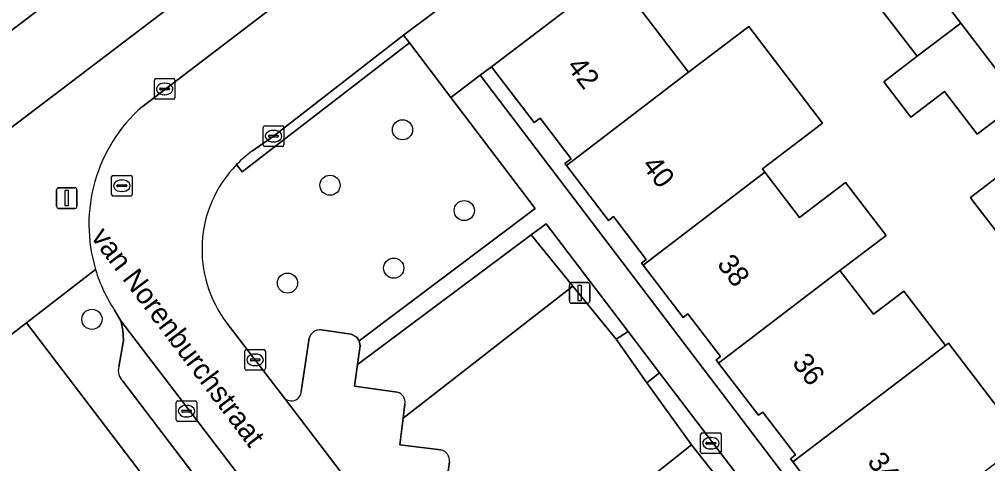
# Model space of a CAD drawing. Extents: x 160030 to 160839, y 385325 to 386450.
# Drawn here: x 160518.72 to 160565.67, y 385549.43 to 385571 of the extents above; entities that cross this region are included whole.
import ezdxf

# ---------------------------------------------------------------- set-up
doc = ezdxf.new("R2010")
doc.units = 0
for name, color, linetype in [('IMGEO_Boom', 7, 'Continuous'), ('IMGEO_Erf', 7, 'Continuous'), ('IMGEO_Groenvoorziening', 7, 'Continuous'), ('IMGEO_Haag', 7, 'Continuous'), ('IMGEO_Kolk', 7, 'Continuous'), ('IMGEO_Lichtmast', 7, 'Continuous'), ('IMGEO_Openbare_ruimte_label', 7, 'Continuous'), ('IMGEO_Pand', 7, 'Continuous'), ('IMGEO_Pand_nummerreeks', 7, 'Continuous'), ('IMGEO_Parkeervlak_open', 7, 'Continuous'), ('IMGEO_Rijbaan_lokaal_open', 7, 'Continuous'), ('IMGEO_Rioolput', 7, 'Continuous'), ('IMGEO_Voetpad_open', 7, 'Continuous')]:
    doc.layers.add(name, color=color, linetype=linetype)

msp = doc.modelspace()

# ---------------------------------------------------------------- linework, layer by layer
at = {"layer": 'IMGEO_Boom'}
for centre in [(160537.295, 385565.641), (160533.78, 385562.949), (160540.291, 385561.72), (160536.87, 385558.924), (160531.72, 385558.2), (160522.236, 385556.44)]:
    msp.add_circle(centre, 0.489, dxfattribs=at)
at = {"layer": 'IMGEO_Erf'}
for points in [[(160570.612, 385608.202), (160569.688, 385609.54), (160564.787, 385605.812), (160559.929, 385602.117), (160555.119, 385598.458), (160550.31, 385594.8), (160545.5, 385591.141), (160540.691, 385587.483), (160535.881, 385583.825), (160531.071, 385580.166), (160526.262, 385576.508), (160521.452, 385572.849), (160516.589, 385569.15), (160511.694, 385565.427), (160512.156, 385564.786)], [(160516.064, 385564.038), (160542.084, 385583.823), (160548.164, 385588.386)], [(160547.523, 385573.215), (160551.171, 385568.432), (160554.085, 385570.654), (160557.663, 385565.965), (160554.75, 385563.742), (160554.871, 385563.583), (160556.548, 385561.384), (160558.782, 385563.088), (160560.744, 385560.516), (160558.51, 385558.813), (160560.129, 385556.69), (160561.601, 385557.813), (160563.621, 385555.165), (160563.769, 385555.278), (160567.408, 385550.507)], [(160567.267, 385567.036), (160565.16, 385565.422), (160563.571, 385567.495), (160561.943, 385566.254), (160560.631, 385567.975), (160562.255, 385569.213), (160559.124, 385573.3)], [(160558.153, 385546.99), (160556.221, 385549.522), (160556.108, 385549.671), (160556.35, 385549.855), (160554.762, 385551.937), (160554.555, 385551.78), (160552.618, 385554.319), (160552.504, 385554.469), (160552.718, 385554.632), (160551.135, 385556.707), (160550.904, 385556.53), (160548.961, 385559.077), (160548.892, 385559.168), (160549.119, 385559.341), (160547.529, 385561.425), (160547.286, 385561.241), (160545.246, 385563.914), (160545.175, 385564.008), (160545.471, 385564.234), (160543.964, 385566.21), (160543.677, 385565.991), (160541.608, 385568.703), (160541.062, 385568.287), (160577.487, 385520.322)], [(160546.817, 385519.818), (160519.066, 385556.27), (160517.273, 385554.899), (160508.463, 385566.591), (160505.987, 385564.71), (160504.482, 385563.567), (160503.511, 385562.829), (160501.034, 385560.948), (160500, 385560.162), (160498.558, 385559.067), (160496.082, 385557.185), (160493.605, 385555.304), (160491.129, 385553.423)], [(160567.856, 385558.418), (160564.943, 385562.213), (160564.838, 385562.35), (160568.504, 385565.163)]]:
    msp.add_lwpolyline(points, dxfattribs=at)
at = {"layer": 'IMGEO_Groenvoorziening'}
for points in [[(160529.249, 385563.952), (160529.52, 385563.606), (160537.635, 385569.862), (160537.348, 385570.24), (160531.044, 385565.332), (160530.019, 385564.617)], [(160543.734, 385561.817), (160539.647, 385567.209), (160537.635, 385569.862), (160529.52, 385563.606), (160529.249, 385563.952)], [(160533.346, 385555.925), (160534.813, 385555.712), (160535.075, 385555.574), (160535.197, 385555.396), (160543.734, 385561.817)], [(160537.412, 385552.326), (160537.325, 385551.641), (160545.561, 385558.057), (160543.539, 385560.544), (160535.116, 385554.251), (160534.964, 385553.194), (160537.044, 385552.905)], [(160539.572, 385549.515), (160539.413, 385548.406), (160541.937, 385547.981), (160541.71, 385546.793), (160541.535, 385545.516), (160543.97, 385545.221), (160543.893, 385544.439), (160551.305, 385550.353), (160549.141, 385553.351), (160547.662, 385555.485), (160545.561, 385558.057), (160537.325, 385551.641), (160537.164, 385550.355), (160539.161, 385550.1)], [(160528.8, 385556.231), (160531.577, 385552.616)], [(160532.385, 385552.943), (160532.767, 385555.523)]]:
    msp.add_lwpolyline(points, dxfattribs=at)
for points in [[(160543.539, 385560.544), (160545.561, 385558.057), (160547.662, 385555.485), (160548.242, 385555.847), (160544.269, 385561.076)], [(160548.242, 385555.847), (160547.662, 385555.485), (160549.141, 385553.351), (160549.765, 385553.842)], [(160549.765, 385553.842), (160549.141, 385553.351), (160551.305, 385550.353), (160555.857, 385544.599), (160558.549, 385541.018), (160559.159, 385541.478)], [(160548.214, 385538.81), (160555.857, 385544.599), (160551.305, 385550.353), (160543.893, 385544.439), (160543.843, 385543.929), (160543.682, 385542.767), (160546.207, 385542.491), (160546.003, 385541.112), (160545.862, 385540.102), (160548.3, 385539.596)]]:
    msp.add_lwpolyline(points, close=True, dxfattribs=at)
for centre, radius, start, end in [((160533.535, 385559.767), 5.991, 125.9438, 135.6864), ((160533.473, 385559.833), 5.9, 135.7213, 217.6223), ((160533.28, 385555.403), 0.526, 82.7467, 166.7978), ((160531.907, 385552.963), 0.479, 226.4349, 357.6317), ((160536.917, 385552.418), 0.503, 349.445, 75.4333), ((160539.046, 385549.582), 0.53, 352.7132, 77.4678)]:
    msp.add_arc(centre, radius, start, end, dxfattribs=at)
at = {"layer": 'IMGEO_Haag'}
msp.add_lwpolyline([(160529.249, 385563.952), (160529.52, 385563.606), (160537.635, 385569.862), (160537.348, 385570.24), (160531.044, 385565.332), (160530.019, 385564.617)], dxfattribs=at)
for points in [[(160544.269, 385561.076), (160543.539, 385560.544), (160545.561, 385558.057), (160547.662, 385555.485), (160548.242, 385555.847)], [(160549.141, 385553.351), (160551.305, 385550.353), (160555.857, 385544.599), (160558.549, 385541.018), (160559.159, 385541.478), (160549.765, 385553.842)]]:
    msp.add_lwpolyline(points, close=True, dxfattribs=at)
msp.add_arc((160533.535, 385559.767), 5.991, 125.9438, 135.6864, dxfattribs=at)
at = {"layer": 'IMGEO_Kolk'}
for p, q in [((160525.262, 385567.198), (160525.262, 385568.05)), ((160525.337, 385568.124), (160526.189, 385568.124)), ((160525.75, 385567.904), (160525.775, 385567.904)), ((160526.263, 385568.05), (160526.263, 385567.198)), ((160525.521, 385567.618), (160525.521, 385567.63)), ((160525.959, 385567.581), (160525.561, 385567.581)), ((160525.564, 385567.667), (160525.962, 385567.667)), ((160526.005, 385567.63), (160526.005, 385567.618)), ((160526.189, 385567.124), (160525.337, 385567.124)), ((160525.773, 385567.344), (160525.748, 385567.344)), ((160530.543, 385564.906), (160530.543, 385565.758)), ((160530.618, 385565.832), (160531.47, 385565.832)), ((160531.031, 385565.612), (160531.056, 385565.612)), ((160531.544, 385565.758), (160531.544, 385564.906)), ((160530.802, 385565.326), (160530.802, 385565.338)), ((160531.24, 385565.289), (160530.842, 385565.289)), ((160530.845, 385565.375), (160531.243, 385565.375)), ((160531.054, 385565.052), (160531.029, 385565.052)), ((160531.286, 385565.338), (160531.286, 385565.326)), ((160531.47, 385564.832), (160530.618, 385564.832)), ((160529.648, 385554.046), (160529.648, 385554.898)), ((160529.723, 385554.972), (160530.575, 385554.972)), ((160530.136, 385554.752), (160530.161, 385554.752)), ((160530.649, 385554.898), (160530.649, 385554.046)), ((160529.907, 385554.466), (160529.907, 385554.478)), ((160530.345, 385554.429), (160529.947, 385554.429)), ((160529.95, 385554.515), (160530.348, 385554.515)), ((160530.391, 385554.478), (160530.391, 385554.466)), ((160530.575, 385553.972), (160529.723, 385553.972)), ((160530.159, 385554.192), (160530.134, 385554.192)), ((160526.325, 385551.557), (160526.325, 385552.409)), ((160526.4, 385552.483), (160527.252, 385552.483)), ((160527.326, 385552.409), (160527.326, 385551.557)), ((160526.584, 385551.977), (160526.584, 385551.989)), ((160527.022, 385551.94), (160526.624, 385551.94)), ((160526.627, 385552.026), (160527.025, 385552.026)), ((160526.813, 385552.263), (160526.838, 385552.263)), ((160527.068, 385551.989), (160527.068, 385551.977)), ((160527.252, 385551.483), (160526.4, 385551.483)), ((160526.836, 385551.703), (160526.811, 385551.703))]:
    msp.add_line(p, q, dxfattribs=at)
for points in [[(160525.262, 385567.198), (160525.262, 385568.05)], [(160525.337, 385568.124), (160526.189, 385568.124)], [(160526.263, 385568.05), (160526.263, 385567.198)], [(160526.189, 385567.124), (160525.337, 385567.124)], [(160530.543, 385564.906), (160530.543, 385565.758)], [(160530.618, 385565.832), (160531.47, 385565.832)], [(160531.544, 385565.758), (160531.544, 385564.906)], [(160531.47, 385564.832), (160530.618, 385564.832)], [(160529.648, 385554.046), (160529.648, 385554.898)], [(160529.723, 385554.972), (160530.575, 385554.972)], [(160530.649, 385554.898), (160530.649, 385554.046)], [(160530.575, 385553.972), (160529.723, 385553.972)], [(160526.325, 385551.557), (160526.325, 385552.409)], [(160526.4, 385552.483), (160527.252, 385552.483)], [(160527.326, 385552.409), (160527.326, 385551.557)], [(160527.252, 385551.483), (160526.4, 385551.483)]]:
    msp.add_lwpolyline(points, dxfattribs=at)
for centre, radius, start, end in [((160525.339, 385568.048), 0.0765, 91.552, 178.448), ((160525.339, 385568.048), 0.0765, 91.552, 178.448), ((160526.187, 385568.048), 0.0765, 1.552, 88.448), ((160526.187, 385568.048), 0.0765, 1.552, 88.448), ((160525.561, 385567.627), 0.0403, 85.8775, 175.7526), ((160525.558, 385567.617), 0.0366, 178.938, 274.7102), ((160525.962, 385567.624), 0.043, 264.8664, 352.4533), ((160525.966, 385567.629), 0.0386, 1.7309, 96.639), ((160525.339, 385567.2), 0.0765, 181.552, 268.448), ((160525.339, 385567.2), 0.0765, 181.552, 268.448), ((160526.187, 385567.2), 0.0765, 271.552, 358.448), ((160526.187, 385567.2), 0.0765, 271.552, 358.448), ((160530.62, 385565.756), 0.0765, 91.552, 178.448), ((160530.62, 385565.756), 0.0765, 91.552, 178.448), ((160531.468, 385565.756), 0.0765, 1.552, 88.448), ((160531.468, 385565.756), 0.0765, 1.552, 88.448), ((160530.842, 385565.335), 0.0403, 85.8775, 175.7526), ((160530.839, 385565.325), 0.0366, 178.938, 274.7102), ((160531.243, 385565.332), 0.043, 264.8664, 352.4533), ((160531.247, 385565.337), 0.0386, 1.7309, 96.639), ((160530.62, 385564.908), 0.0765, 181.552, 268.448), ((160530.62, 385564.908), 0.0765, 181.552, 268.448), ((160531.468, 385564.908), 0.0765, 271.552, 358.448), ((160531.468, 385564.908), 0.0765, 271.552, 358.448), ((160529.725, 385554.896), 0.0765, 91.552, 178.448), ((160529.725, 385554.896), 0.0765, 91.552, 178.448), ((160530.573, 385554.896), 0.0765, 1.552, 88.448), ((160530.573, 385554.896), 0.0765, 1.552, 88.448), ((160529.947, 385554.475), 0.0403, 85.8775, 175.7526), ((160529.944, 385554.465), 0.0366, 178.938, 274.7102), ((160530.348, 385554.472), 0.043, 264.8664, 352.4533), ((160530.352, 385554.477), 0.0386, 1.7309, 96.639), ((160529.725, 385554.048), 0.0765, 181.552, 268.448), ((160529.725, 385554.048), 0.0765, 181.552, 268.448), ((160530.573, 385554.048), 0.0765, 271.552, 358.448), ((160530.573, 385554.048), 0.0765, 271.552, 358.448), ((160526.402, 385552.407), 0.0765, 91.552, 178.448), ((160526.402, 385552.407), 0.0765, 91.552, 178.448), ((160527.25, 385552.407), 0.0765, 1.552, 88.448), ((160527.25, 385552.407), 0.0765, 1.552, 88.448), ((160526.624, 385551.986), 0.0403, 85.8775, 175.7526), ((160526.621, 385551.976), 0.0366, 178.938, 274.7102), ((160527.025, 385551.983), 0.043, 264.8664, 352.4533), ((160527.029, 385551.988), 0.0386, 1.7309, 96.639), ((160526.402, 385551.559), 0.0765, 181.552, 268.448), ((160526.402, 385551.559), 0.0765, 181.552, 268.448), ((160527.25, 385551.559), 0.0765, 271.552, 358.448), ((160527.25, 385551.559), 0.0765, 271.552, 358.448)]:
    msp.add_arc(centre, radius, start, end, dxfattribs=at)
for centre, major_axis, ratio, start_param, end_param in [((160525.749, 385567.624), (-0.387, 0.002), 0.722429, 4.712389, 7.853982), ((160525.774, 385567.624), (-0.39, 0.002), 0.717154, 1.570796, 4.712389), ((160531.03, 385565.332), (-0.387, 0.002), 0.722429, 4.712389, 7.853982), ((160531.055, 385565.332), (-0.39, 0.002), 0.717154, 1.570796, 4.712389), ((160530.135, 385554.472), (-0.387, 0.002), 0.722429, 4.712389, 7.853982), ((160530.16, 385554.472), (-0.39, 0.002), 0.717154, 1.570796, 4.712389), ((160526.812, 385551.983), (-0.387, 0.002), 0.722429, 4.712389, 7.853982), ((160526.837, 385551.983), (-0.39, 0.002), 0.717154, 1.570796, 4.712389)]:
    msp.add_ellipse(centre, major_axis=major_axis, ratio=ratio, start_param=start_param, end_param=end_param, dxfattribs=at)
at = {"layer": 'IMGEO_Lichtmast'}
for p, q in [((160520.521, 385561.927), (160520.521, 385562.727)), ((160520.521, 385562.727), (160520.521, 385561.927)), ((160520.621, 385562.827), (160521.411, 385562.827)), ((160521.411, 385562.827), (160520.621, 385562.827)), ((160521.511, 385562.727), (160521.511, 385561.927)), ((160521.511, 385561.927), (160521.511, 385562.727)), ((160521.411, 385561.827), (160520.621, 385561.827)), ((160520.621, 385561.827), (160521.411, 385561.827)), ((160545.387, 385557.321), (160545.387, 385558.121)), ((160545.387, 385558.121), (160545.387, 385557.321)), ((160545.487, 385558.221), (160546.277, 385558.221)), ((160546.277, 385558.221), (160545.487, 385558.221)), ((160546.377, 385558.121), (160546.377, 385557.321)), ((160546.377, 385557.321), (160546.377, 385558.121)), ((160546.277, 385557.221), (160545.487, 385557.221)), ((160545.487, 385557.221), (160546.277, 385557.221))]:
    msp.add_line(p, q, dxfattribs=at)
for points in [[(160520.941, 385562.702), (160521.091, 385562.702), (160521.091, 385561.952), (160520.941, 385561.952), (160520.941, 385562.702)], [(160545.807, 385558.096), (160545.957, 385558.096), (160545.957, 385557.346), (160545.807, 385557.346), (160545.807, 385558.096)]]:
    msp.add_lwpolyline(points, dxfattribs=at)
for centre, start, end in [((160520.621, 385562.727), 90, 180), ((160520.621, 385562.727), 90, 180), ((160521.411, 385562.727), 0, 90), ((160521.411, 385562.727), 360, 90), ((160520.621, 385561.927), 180, 270), ((160520.621, 385561.927), 180, 270), ((160521.411, 385561.927), 270, 0), ((160521.411, 385561.927), 270, 0), ((160545.487, 385558.121), 90, 180), ((160545.487, 385558.121), 90, 180), ((160546.277, 385558.121), 0, 90), ((160546.277, 385558.121), 360, 90), ((160545.487, 385557.321), 180, 270), ((160545.487, 385557.321), 180, 270), ((160546.277, 385557.321), 270, 0), ((160546.277, 385557.321), 270, 0)]:
    msp.add_arc(centre, 0.1, start, end, dxfattribs=at)
at = {"layer": 'IMGEO_Pand'}
for points in [[(160516.775, 385578.998), (160511.909, 385575.297), (160516.589, 385569.15), (160521.452, 385572.849)], [(160561.231, 385574.914), (160559.124, 385573.3), (160562.255, 385569.213), (160564.366, 385570.822)], [(160541.608, 385568.703), (160543.677, 385565.991), (160543.964, 385566.21), (160545.471, 385564.234), (160545.175, 385564.008), (160545.246, 385563.914), (160551.171, 385568.432), (160547.523, 385573.215)], [(160554.871, 385563.583), (160554.75, 385563.742), (160557.663, 385565.965), (160554.085, 385570.654), (160551.171, 385568.432), (160545.246, 385563.914), (160547.286, 385561.241), (160547.529, 385561.425), (160549.119, 385559.341), (160548.892, 385559.168), (160548.961, 385559.077)], [(160564.366, 385570.822), (160562.255, 385569.213), (160560.631, 385567.975), (160561.943, 385566.254), (160563.571, 385567.495), (160565.16, 385565.422), (160567.267, 385567.036)], [(160568.504, 385565.163), (160564.838, 385562.35), (160564.943, 385562.213), (160567.856, 385558.418), (160569.454, 385559.644), (160569.469, 385559.624), (160571.542, 385561.205)], [(160548.961, 385559.077), (160550.904, 385556.53), (160551.135, 385556.707), (160552.718, 385554.632), (160552.504, 385554.469), (160552.618, 385554.319), (160558.51, 385558.813), (160560.744, 385560.516), (160558.782, 385563.088), (160556.548, 385561.384), (160554.871, 385563.583)], [(160562.149, 385554.042), (160563.621, 385555.165), (160561.601, 385557.813), (160560.129, 385556.69), (160558.51, 385558.813), (160552.618, 385554.319), (160554.555, 385551.78), (160554.762, 385551.937), (160556.35, 385549.855), (160556.108, 385549.671), (160556.221, 385549.522)], [(160567.408, 385550.507), (160563.769, 385555.278), (160563.621, 385555.165), (160562.149, 385554.042), (160556.221, 385549.522), (160558.153, 385546.99), (160558.377, 385547.161), (160559.898, 385545.167), (160559.671, 385544.994), (160559.858, 385544.749), (160565.788, 385549.271)]]:
    msp.add_lwpolyline(points, close=True, dxfattribs=at)
at = {"layer": 'IMGEO_Parkeervlak_open'}
for points in [[(160523.637, 385556.372), (160523.74, 385555.914), (160523.765, 385555.418), (160523.537, 385554.14)], [(160548.896, 385523.27), (160523.637, 385556.372)], [(160537.044, 385552.905), (160534.964, 385553.194), (160535.116, 385554.251), (160535.246, 385555.152), (160535.197, 385555.396), (160535.075, 385555.574), (160534.813, 385555.712), (160533.346, 385555.925)], [(160532.767, 385555.523), (160532.385, 385552.943)], [(160523.741, 385553.434), (160545.755, 385524.475)], [(160531.577, 385552.616), (160556.039, 385520.487), (160556.228, 385520.75), (160556.323, 385520.867)], [(160539.161, 385550.1), (160537.164, 385550.355), (160537.325, 385551.641), (160537.412, 385552.326)], [(160541.269, 385547.281), (160539.29, 385547.54), (160539.413, 385548.406), (160539.572, 385549.515)]]:
    msp.add_lwpolyline(points, dxfattribs=at)
for centre, radius, start, end in [((160533.28, 385555.403), 0.526, 82.7467, 166.7978), ((160524.24, 385553.961), 0.725, 165.6679, 226.5656), ((160531.907, 385552.963), 0.479, 226.4349, 357.6317), ((160536.917, 385552.418), 0.503, 349.445, 75.4333), ((160539.046, 385549.582), 0.53, 352.7132, 77.4678)]:
    msp.add_arc(centre, radius, start, end, dxfattribs=at)
at = {"layer": 'IMGEO_Rijbaan_lokaal_open'}
for points in [[(160530.019, 385564.617), (160531.044, 385565.332), (160537.348, 385570.24), (160538.821, 385571.329), (160539.29, 385571.676), (160536.236, 385575.591), (160524.668, 385566.762)], [(160523.335, 385556.877), (160523.637, 385556.372), (160548.896, 385523.27)], [(160531.577, 385552.616), (160528.8, 385556.231)], [(160556.039, 385520.487), (160531.577, 385552.616)]]:
    msp.add_lwpolyline(points, dxfattribs=at)
for centre, radius, start, end in [((160529.705, 385561.051), 7.615, 131.409, 196.7806), ((160533.535, 385559.767), 5.991, 125.9438, 135.6864), ((160533.473, 385559.833), 5.9, 135.7213, 217.6223), ((160529.652, 385561.025), 7.557, 196.7115, 213.2905)]:
    msp.add_arc(centre, radius, start, end, dxfattribs=at)
at = {"layer": 'IMGEO_Rioolput'}
for p, q in [((160523.187, 385562.498), (160523.187, 385563.35)), ((160523.262, 385563.424), (160524.114, 385563.424)), ((160523.675, 385563.204), (160523.7, 385563.204)), ((160524.188, 385563.35), (160524.188, 385562.498)), ((160523.446, 385562.918), (160523.446, 385562.93)), ((160523.884, 385562.881), (160523.486, 385562.881)), ((160523.489, 385562.967), (160523.887, 385562.967)), ((160523.93, 385562.93), (160523.93, 385562.918)), ((160524.114, 385562.424), (160523.262, 385562.424)), ((160523.698, 385562.644), (160523.673, 385562.644)), ((160551.827, 385550.926), (160552.679, 385550.926)), ((160551.752, 385550), (160551.752, 385550.852)), ((160552.054, 385550.469), (160552.452, 385550.469)), ((160552.24, 385550.706), (160552.265, 385550.706)), ((160552.753, 385550.852), (160552.753, 385550)), ((160552.011, 385550.42), (160552.011, 385550.432)), ((160552.449, 385550.383), (160552.051, 385550.383)), ((160552.263, 385550.146), (160552.238, 385550.146)), ((160552.495, 385550.432), (160552.495, 385550.42)), ((160552.679, 385549.926), (160551.827, 385549.926))]:
    msp.add_line(p, q, dxfattribs=at)
for points in [[(160523.187, 385562.498), (160523.187, 385563.35)], [(160523.262, 385563.424), (160524.114, 385563.424)], [(160524.188, 385563.35), (160524.188, 385562.498)], [(160524.114, 385562.424), (160523.262, 385562.424)], [(160551.827, 385550.926), (160552.679, 385550.926)], [(160551.752, 385550), (160551.752, 385550.852)], [(160552.753, 385550.852), (160552.753, 385550)], [(160552.679, 385549.926), (160551.827, 385549.926)]]:
    msp.add_lwpolyline(points, dxfattribs=at)
for centre, radius, start, end in [((160523.264, 385563.348), 0.0765, 91.552, 178.448), ((160523.264, 385563.348), 0.0765, 91.552, 178.448), ((160524.112, 385563.348), 0.0765, 1.552, 88.448), ((160524.112, 385563.348), 0.0765, 1.552, 88.448), ((160523.486, 385562.927), 0.0403, 85.8775, 175.7526), ((160523.483, 385562.917), 0.0366, 178.938, 274.7102), ((160523.887, 385562.924), 0.043, 264.8664, 352.4533), ((160523.891, 385562.929), 0.0386, 1.7309, 96.639), ((160523.264, 385562.5), 0.0765, 181.552, 268.448), ((160523.264, 385562.5), 0.0765, 181.552, 268.448), ((160524.112, 385562.5), 0.0765, 271.552, 358.448), ((160524.112, 385562.5), 0.0765, 271.552, 358.448), ((160551.829, 385550.85), 0.0765, 91.552, 178.448), ((160551.829, 385550.85), 0.0765, 91.552, 178.448), ((160552.677, 385550.85), 0.0765, 1.552, 88.448), ((160552.677, 385550.85), 0.0765, 1.552, 88.448), ((160552.051, 385550.429), 0.0403, 85.8775, 175.7526), ((160552.456, 385550.431), 0.0386, 1.7309, 96.639), ((160551.829, 385550.002), 0.0765, 181.552, 268.448), ((160551.829, 385550.002), 0.0765, 181.552, 268.448), ((160552.048, 385550.419), 0.0366, 178.938, 274.7102), ((160552.452, 385550.426), 0.043, 264.8664, 352.4533), ((160552.677, 385550.002), 0.0765, 271.552, 358.448), ((160552.677, 385550.002), 0.0765, 271.552, 358.448)]:
    msp.add_arc(centre, radius, start, end, dxfattribs=at)
for centre, major_axis, ratio, start_param, end_param in [((160523.674, 385562.924), (-0.387, 0.002), 0.722429, 4.712389, 7.853982), ((160523.699, 385562.924), (-0.39, 0.002), 0.717154, 1.570796, 4.712389), ((160552.239, 385550.426), (-0.387, 0.002), 0.722429, 4.712389, 7.853982), ((160552.264, 385550.426), (-0.39, 0.002), 0.717154, 1.570796, 4.712389)]:
    msp.add_ellipse(centre, major_axis=major_axis, ratio=ratio, start_param=start_param, end_param=end_param, dxfattribs=at)
at = {"layer": 'IMGEO_Voetpad_open'}
for points in [[(160569.788, 385604.966), (160548.164, 385588.386), (160542.084, 385583.823), (160516.064, 385564.038)], [(160565.711, 385571.451), (160563.227, 385574.675), (160558.186, 385581.375), (160557.329, 385580.845), (160561.074, 385576.017), (160560.638, 385575.679), (160561.231, 385574.914), (160564.366, 385570.822), (160567.267, 385567.036)], [(160524.668, 385566.762), (160536.236, 385575.591)], [(160541.512, 385571.866), (160541.008, 385571.919), (160540.236, 385571.906), (160539.29, 385571.676), (160538.821, 385571.329), (160537.348, 385570.24), (160537.635, 385569.862), (160539.647, 385567.209), (160541.062, 385568.287), (160541.608, 385568.703), (160547.523, 385573.215)], [(160577.487, 385520.322), (160541.062, 385568.287), (160539.647, 385567.209), (160543.734, 385561.817), (160535.197, 385555.396), (160535.246, 385555.152), (160535.116, 385554.251), (160543.539, 385560.544), (160544.269, 385561.076), (160548.242, 385555.847), (160549.765, 385553.842), (160559.159, 385541.478)], [(160512.156, 385564.786), (160511.694, 385565.427), (160509.95, 385567.72), (160508.463, 385566.591), (160517.273, 385554.899), (160519.066, 385556.27), (160522.414, 385558.852)], [(160522.414, 385558.852), (160519.066, 385556.27), (160546.817, 385519.818)], [(160523.537, 385554.14), (160523.765, 385555.418), (160523.74, 385555.914), (160523.637, 385556.372), (160523.335, 385556.877)], [(160545.755, 385524.475), (160523.741, 385553.434)]]:
    msp.add_lwpolyline(points, dxfattribs=at)
for centre, radius, start, end in [((160529.705, 385561.051), 7.615, 131.409, 196.7806), ((160529.652, 385561.025), 7.557, 196.7115, 213.2905), ((160524.24, 385553.961), 0.725, 165.6679, 226.5656)]:
    msp.add_arc(centre, radius, start, end, dxfattribs=at)

# ---------------------------------------------------------------- texts
at = {"layer": 'IMGEO_Openbare_ruimte_label'}
msp.add_text('van Norenburchstraat', height=1, rotation=306.9959, dxfattribs=at).set_placement((160522.155, 385560.43))
at = {"layer": 'IMGEO_Pand_nummerreeks'}
for s, rotation, p in [('42', 307.2176, (160545.221, 385568.709)), ('40', 307.2191, (160548.869, 385563.907)), ('38', 307.2176, (160552.511, 385559.112)), ('36', 307.2191, (160556.153, 385554.318)), ('34', 307.2191, (160559.796, 385549.522))]:
    msp.add_text(s, height=1, rotation=rotation, dxfattribs=at).set_placement(p)

doc.saveas('drawing.dxf')
